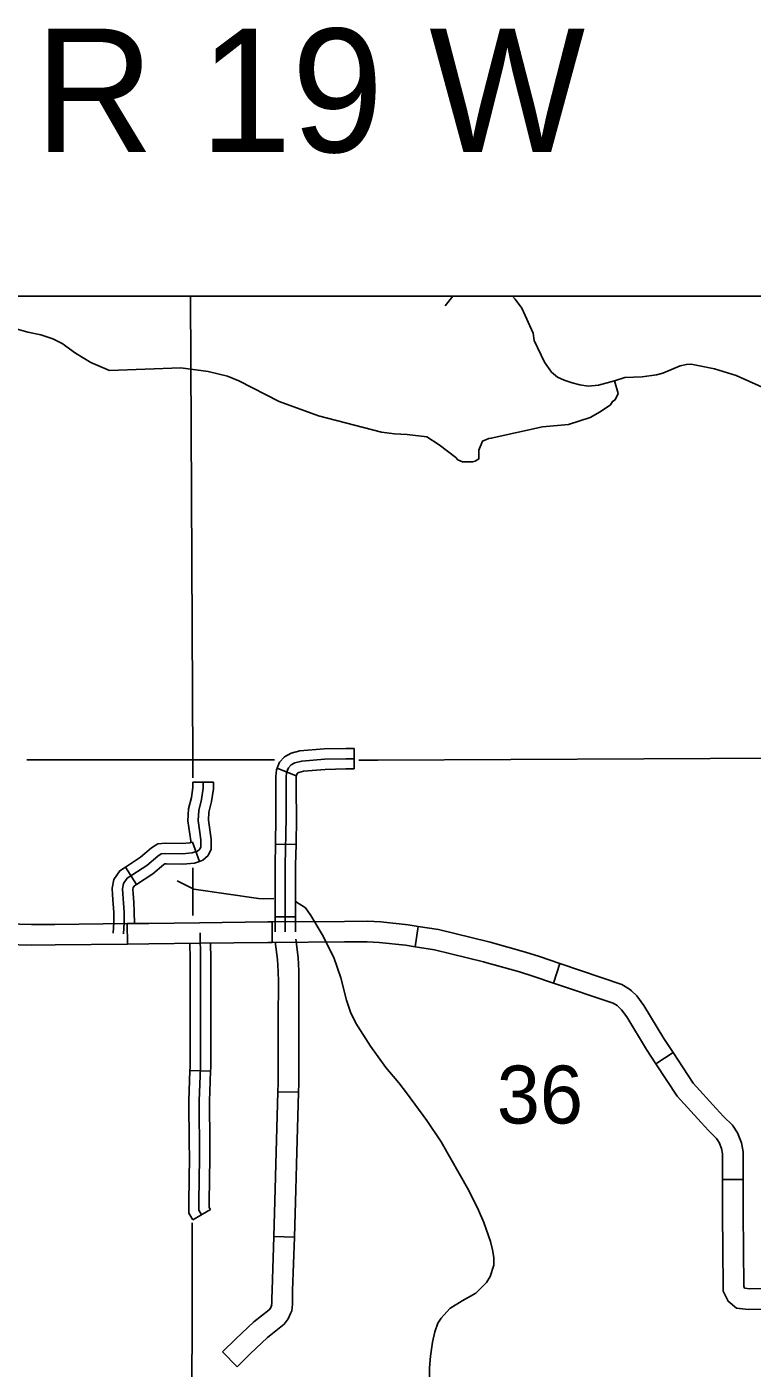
# Model space of a CAD drawing. Extents: x 1374139 to 1377472, y 1168351 to 1170484.
# Drawn here: x 1376212.1 to 1376317.9, y 1169423.1 to 1169618.7 of the extents above; entities that cross this region are included whole.
import ezdxf

# ---------------------------------------------------------------- set-up
doc = ezdxf.new("R2010")
doc.units = 0
doc.layers.add('26', color=7, linetype='Continuous')
doc.layers.add('Default', color=7, linetype='Continuous')

msp = doc.modelspace()

# ---------------------------------------------------------------- linework, layer by layer
at = {"layer": '26'}
msp.add_lwpolyline([(1375090, 1169579.43), (1376597.43, 1169579.43), (1376597.43, 1168653.79), (1375090, 1168653.79)], close=True, dxfattribs=at)
at = {"layer": 'Default'}
for p, q in [((1376259.85, 1169513.47), (1376259.85, 1169510.47)), ((1376248.62, 1169510.61), (1376251.38, 1169509.45)), ((1376236.32, 1169508.53), (1376239.32, 1169508.53)), ((1376236.26, 1169499.82), (1376237.28, 1169497)), ((1376248.36, 1169499.51), (1376251.36, 1169499.45)), ((1376226.48, 1169496.15), (1376228.12, 1169493.64)), ((1376226.78, 1169484.92), (1376226.75, 1169487.92)), ((1376247.88, 1169488.19), (1376247.89, 1169485.19)), ((1376248.3, 1169488.92), (1376251.3, 1169488.92)), ((1376268.73, 1169484.54), (1376269.19, 1169487.51)), ((1376288.88, 1169479.26), (1376289.84, 1169482.1)), ((1376298.2, 1169475.96), (1376298.2, 1169475.96)), ((1376306.35, 1169469.11), (1376303.84, 1169467.47)), ((1376238.9, 1169466.42), (1376235.9, 1169466.52)), ((1376251.72, 1169463.32), (1376248.72, 1169463.4)), ((1376313.55, 1169450.6), (1376316.55, 1169450.6)), ((1376238.89, 1169446.21), (1376236.3, 1169444.71)), ((1376248.12, 1169442.3), (1376251.12, 1169442.21)), ((1376242.76, 1169423.31), (1376240.66, 1169425.46))]:
    msp.add_line(p, q, dxfattribs=at)
for points in [[(1376189.37, 1169579.43), (1376189.85, 1169578.94), (1376190.99, 1169578.05), (1376193.26, 1169576.64), (1376196.35, 1169575.17), (1376199.24, 1169574.72), (1376200.61, 1169575.03), (1376204.19, 1169576.64), (1376205.62, 1169576.82), (1376208.02, 1169576.09), (1376210.23, 1169574.74), (1376212.26, 1169574.15), (1376214.15, 1169573.79), (1376215.9, 1169573.19), (1376217.26, 1169572.53), (1376219.19, 1169571.11), (1376221.42, 1169569.76), (1376224.16, 1169568.6), (1376234.58, 1169568.95), (1376238.53, 1169568.43), (1376241.35, 1169567.73)], [(1376235.99, 1169579.43), (1376236.34, 1169511.81)], [(1376274.24, 1169579.43), (1376273.09, 1169578)], [(1376282.92, 1169579.43), (1376283.32, 1169578.99), (1376284.27, 1169577.65), (1376285.94, 1169574.02), (1376286.1, 1169572.94), (1376287.58, 1169569.77), (1376288.59, 1169568.35), (1376289.49, 1169567.61), (1376290.46, 1169567.16), (1376291.6, 1169566.78), (1376292.75, 1169566.47), (1376293.97, 1169566.28), (1376295.47, 1169566.44), (1376297.79, 1169567.05), (1376299.32, 1169567.57), (1376301.81, 1169567.65), (1376303.94, 1169567.96), (1376304.84, 1169568.2), (1376307.39, 1169569.28), (1376308.28, 1169569.47), (1376308.96, 1169569.52), (1376312.4, 1169568.8), (1376315.56, 1169567.86), (1376320.63, 1169565.55)], [(1376241.35, 1169567.73), (1376243, 1169567.06), (1376248.89, 1169564.06), (1376254.63, 1169561.96), (1376263.84, 1169559.58), (1376265.7, 1169559.32), (1376267.55, 1169559.22), (1376270.41, 1169558.9), (1376272.25, 1169557.76), (1376274.65, 1169555.87)], [(1376274.65, 1169555.87), (1376274.95, 1169555.54), (1376275.61, 1169555.26), (1376277.11, 1169555.24), (1376277.49, 1169555.35), (1376278, 1169555.68), (1376278.03, 1169556.98), (1376278.54, 1169558.28), (1376279.47, 1169558.68), (1376279.83, 1169558.69), (1376287.32, 1169560.37), (1376291.07, 1169560.68), (1376294.26, 1169561.74), (1376295.72, 1169562.53), (1376297.21, 1169563.59), (1376297.52, 1169564.06), (1376297.88, 1169564.29), (1376298.31, 1169565.22), (1376297.79, 1169567.05)], [(1376259.85, 1169513.47), (1376258.61, 1169513.47), (1376255.45, 1169513.4), (1376251.94, 1169513.1), (1376250.64, 1169512.78), (1376249.7, 1169512.24), (1376248.97, 1169511.45), (1376248.62, 1169510.61)], [(1376212.11, 1169511.82), (1376236.34, 1169511.81)], [(1376236.34, 1169511.81), (1376236.34, 1169509.18)], [(1376236.34, 1169511.81), (1376245.53, 1169511.78), (1376248.22, 1169511.78)], [(1376259.85, 1169511.97), (1376258.62, 1169511.97), (1376255.53, 1169511.9), (1376252.19, 1169511.62), (1376251.2, 1169511.37), (1376250.64, 1169511.05), (1376250.25, 1169510.63), (1376249.97, 1169509.96), (1376249.9, 1169509.29), (1376249.9, 1169507.39), (1376249.94, 1169503.35), (1376249.8, 1169496.45), (1376249.8, 1169490.23), (1376249.8, 1169486.7)], [(1376260.51, 1169511.77), (1376263.31, 1169511.76), (1376340.84, 1169512.14)], [(1376248.62, 1169510.61), (1376248.5, 1169510.34), (1376248.4, 1169509.37), (1376248.4, 1169507.39), (1376248.44, 1169503.36), (1376248.36, 1169499.51)], [(1376251.44, 1169509.58), (1376251.4, 1169509.21), (1376251.4, 1169507.4), (1376251.44, 1169503.34), (1376251.36, 1169499.45)], [(1376259.85, 1169510.47), (1376258.64, 1169510.47), (1376255.61, 1169510.4), (1376252.43, 1169510.13), (1376251.76, 1169509.96), (1376251.58, 1169509.86), (1376251.54, 1169509.81), (1376251.38, 1169509.45)], [(1376237.82, 1169508.53), (1376237.82, 1169507.68), (1376237.57, 1169506.03), (1376237.18, 1169504.41), (1376237.08, 1169502.97), (1376237.5, 1169500.12), (1376237.5, 1169499.13), (1376237.32, 1169498.78), (1376237.01, 1169498.5), (1376236.23, 1169498.22), (1376234.79, 1169498.08), (1376232.4, 1169498.15), (1376231.7, 1169498.08), (1376231.21, 1169497.76), (1376229.59, 1169496.39), (1376226.74, 1169494.53), (1376226.21, 1169493.75), (1376226.07, 1169492.98), (1376226.11, 1169492.24), (1376226.21, 1169490.9), (1376226.28, 1169489.6), (1376226.32, 1169488.09), (1376226.22, 1169486.41)], [(1376236.32, 1169508.53), (1376236.32, 1169507.79), (1376236.1, 1169506.31), (1376235.7, 1169504.64), (1376235.57, 1169502.91), (1376236, 1169500.01), (1376236, 1169499.73), (1376236.26, 1169499.82)], [(1376239.32, 1169508.53), (1376239.32, 1169507.57), (1376239.05, 1169505.74), (1376238.67, 1169504.18), (1376238.59, 1169503.02), (1376239, 1169500.23), (1376239, 1169498.78), (1376238.54, 1169497.85), (1376237.79, 1169497.19), (1376237.28, 1169497)], [(1376236.26, 1169499.82), (1376235.9, 1169499.69), (1376234.74, 1169499.58), (1376232.35, 1169499.65), (1376231.19, 1169499.53), (1376230.31, 1169498.97), (1376228.69, 1169497.59), (1376226.48, 1169496.15)], [(1376248.36, 1169499.51), (1376248.3, 1169496.47), (1376248.3, 1169490.23), (1376248.3, 1169488.92)], [(1376251.36, 1169499.45), (1376251.3, 1169496.44), (1376251.3, 1169490.23), (1376251.3, 1169488.92)], [(1376226.48, 1169496.15), (1376225.67, 1169495.62), (1376224.79, 1169494.33), (1376224.57, 1169493.08), (1376224.61, 1169492.14), (1376224.72, 1169490.8), (1376224.79, 1169489.54), (1376224.82, 1169488.12), (1376224.72, 1169486.51)], [(1376237.28, 1169497), (1376236.57, 1169496.74), (1376234.84, 1169496.58), (1376232.46, 1169496.65), (1376232.21, 1169496.62), (1376232.1, 1169496.55), (1376230.49, 1169495.19), (1376228.12, 1169493.64)], [(1376236.31, 1169496.03), (1376236.3, 1169489.08)], [(1376228.12, 1169493.64), (1376227.81, 1169493.43), (1376227.63, 1169493.17), (1376227.58, 1169492.88), (1376227.61, 1169492.33), (1376227.71, 1169491), (1376227.78, 1169489.66), (1376227.82, 1169487.93)], [(1376234.02, 1169494.14), (1376236.45, 1169492.94), (1376245.9, 1169491.6), (1376246.56, 1169491.53), (1376248.11, 1169491.59)], [(1376251.3, 1169491.16), (1376252.75, 1169490.2), (1376253.51, 1169489.1), (1376255.15, 1169486.33), (1376256.86, 1169482.99), (1376257.88, 1169480), (1376258.71, 1169476.74), (1376259.32, 1169474.99), (1376260.09, 1169473.39), (1376262.24, 1169470.03), (1376264.48, 1169466.94), (1376266.35, 1169464.71), (1376267.45, 1169463.22)], [(1376216.19, 1169487.81), (1376212.77, 1169487.78), (1376205.69, 1169487.99)], [(1376226.75, 1169487.92), (1376216.19, 1169487.81)], [(1376226.75, 1169487.92), (1376229.88, 1169487.95), (1376237.3, 1169488.05)], [(1376237.3, 1169488.05), (1376247.24, 1169488.19), (1376247.88, 1169488.19)], [(1376258.44, 1169488.24), (1376247.88, 1169488.19)], [(1376248.3, 1169488.92), (1376248.3, 1169486.7)], [(1376251.3, 1169488.92), (1376251.3, 1169486.7)], [(1376269.19, 1169487.51), (1376267.71, 1169487.74), (1376263.71, 1169488.19), (1376261.8, 1169488.26), (1376258.44, 1169488.24)], [(1376237.6, 1169445.46), (1376237.21, 1169446.13), (1376237.21, 1169447.36), (1376237.31, 1169453.83), (1376237.24, 1169462.06), (1376237.42, 1169466.92), (1376237.45, 1169473.92), (1376237.42, 1169482.78), (1376237.39, 1169486.56)], [(1376269.19, 1169487.51), (1376272.13, 1169487.05), (1376279.45, 1169485.27), (1376279.67, 1169485.2)], [(1376205.6, 1169484.99), (1376212.74, 1169484.78), (1376216.22, 1169484.81)], [(1376216.22, 1169484.81), (1376226.78, 1169484.92)], [(1376226.78, 1169484.92), (1376229.91, 1169484.95), (1376237.34, 1169485.05)], [(1376235.94, 1169477.02), (1376235.92, 1169482.77), (1376235.9, 1169485.03)], [(1376237.34, 1169485.05), (1376247.27, 1169485.19), (1376247.89, 1169485.19)], [(1376238.94, 1169477.03), (1376238.92, 1169482.79), (1376238.9, 1169485.08)], [(1376247.89, 1169485.19), (1376258.45, 1169485.24)], [(1376248.77, 1169473.93), (1376248.79, 1169479.46), (1376248.77, 1169480.94), (1376248.66, 1169482.71), (1376248.33, 1169485.26)], [(1376251.77, 1169473.92), (1376251.79, 1169479.47), (1376251.77, 1169481.05), (1376251.65, 1169483), (1376251.31, 1169485.65)], [(1376258.45, 1169485.24), (1376261.75, 1169485.26), (1376263.48, 1169485.19), (1376267.31, 1169484.76), (1376268.73, 1169484.54)], [(1376268.73, 1169484.54), (1376271.54, 1169484.1), (1376278.69, 1169482.36), (1376278.86, 1169482.31)], [(1376279.67, 1169485.2), (1376284.83, 1169483.77), (1376286.84, 1169483.12), (1376289.84, 1169482.1)], [(1376278.86, 1169482.31), (1376283.96, 1169480.9), (1376285.89, 1169480.27), (1376288.88, 1169479.26)], [(1376289.84, 1169482.1), (1376298.87, 1169479.06), (1376300, 1169478.38), (1376300.27, 1169478.12)], [(1376298.2, 1169475.96), (1376298.17, 1169475.98), (1376297.61, 1169476.32), (1376288.88, 1169479.26)], [(1376300.27, 1169478.12), (1376301.05, 1169477.37), (1376302.08, 1169476), (1376305.01, 1169471.16), (1376306.35, 1169469.11)], [(1376235.9, 1169466.52), (1376235.92, 1169466.95), (1376235.95, 1169473.92), (1376235.94, 1169477.02)], [(1376238.9, 1169466.42), (1376238.92, 1169466.89), (1376238.95, 1169473.92), (1376238.94, 1169477.03)], [(1376303.84, 1169467.47), (1376302.47, 1169469.56), (1376299.59, 1169474.32), (1376298.8, 1169475.37), (1376298.2, 1169475.96)], [(1376248.72, 1169463.4), (1376248.75, 1169464.63), (1376248.77, 1169473.93)], [(1376251.72, 1169463.32), (1376251.75, 1169464.59), (1376251.77, 1169473.92)], [(1376306.35, 1169469.11), (1376309.29, 1169464.63), (1376312.63, 1169460.96)], [(1376235.8, 1169455.9), (1376235.74, 1169462.08), (1376235.9, 1169466.52)], [(1376238.8, 1169455.93), (1376238.74, 1169462.04), (1376238.9, 1169466.42)], [(1376303.84, 1169467.47), (1376306.91, 1169462.78), (1376310.41, 1169458.94)], [(1376248.72, 1169463.4), (1376248.43, 1169452.85)], [(1376251.43, 1169452.77), (1376251.72, 1169463.32)], [(1376267.45, 1169463.22), (1376270.43, 1169459.23), (1376272.51, 1169456.08), (1376276.58, 1169448.99), (1376277.99, 1169446.12), (1376278.75, 1169444.35), (1376279.72, 1169441.57), (1376280.02, 1169440.37), (1376280.18, 1169439.21), (1376280.21, 1169438.11), (1376279.66, 1169436.48), (1376279.12, 1169435.57), (1376277.59, 1169434.01), (1376275.57, 1169432.93), (1376273.79, 1169431.81), (1376272.52, 1169430.39), (1376272.05, 1169429.64), (1376271.58, 1169428.39), (1376271.25, 1169426.88), (1376270.95, 1169424.85), (1376270.82, 1169423.14), (1376270.81, 1169419.36)], [(1376312.63, 1169460.96), (1376313.67, 1169459.81), (1376314.98, 1169458.51), (1376315.75, 1169457.42), (1376316.3, 1169455.97), (1376316.55, 1169454.62), (1376316.55, 1169450.6)], [(1376310.41, 1169458.94), (1376311.5, 1169457.74), (1376312.68, 1169456.57), (1376313.08, 1169456), (1376313.4, 1169455.15), (1376313.55, 1169454.34), (1376313.55, 1169450.6)], [(1376236.3, 1169444.71), (1376235.71, 1169445.72), (1376235.71, 1169447.37), (1376235.81, 1169453.84), (1376235.8, 1169455.9)], [(1376238.89, 1169446.21), (1376238.71, 1169446.53), (1376238.71, 1169447.34), (1376238.81, 1169453.82), (1376238.8, 1169455.93)], [(1376248.43, 1169452.85), (1376248.33, 1169449.19), (1376248.12, 1169442.3)], [(1376251.12, 1169442.21), (1376251.33, 1169449.11), (1376251.43, 1169452.77)], [(1376313.6, 1169440.03), (1376313.55, 1169446), (1376313.55, 1169450.6)], [(1376316.55, 1169450.6), (1376316.55, 1169446.01), (1376316.6, 1169440.06)], [(1376236.22, 1169444.29), (1376236.16, 1169405.96)], [(1376247.8, 1169432.24), (1376247.84, 1169432.59), (1376247.84, 1169433.27), (1376247.88, 1169434.49), (1376248.12, 1169442.3)], [(1376250.58, 1169431.09), (1376250.74, 1169431.44), (1376250.84, 1169432.43), (1376250.84, 1169433.23), (1376250.87, 1169434.4), (1376251.12, 1169442.21)], [(1376319.63, 1169431.69), (1376317.34, 1169431.67), (1376315.59, 1169431.86), (1376314.38, 1169432.86), (1376313.65, 1169434.3), (1376313.63, 1169435.35), (1376313.6, 1169440.03)], [(1376316.6, 1169440.06), (1376316.63, 1169435.39), (1376316.64, 1169435.05), (1376316.77, 1169434.78), (1376316.81, 1169434.75), (1376317.49, 1169434.67), (1376319.61, 1169434.69)], [(1376240.66, 1169425.46), (1376242.6, 1169427.36), (1376245.23, 1169429.85), (1376247.44, 1169431.59), (1376247.62, 1169431.83), (1376247.84, 1169432.33)], [(1376242.76, 1169423.31), (1376244.68, 1169425.2), (1376247.19, 1169427.58), (1376249.62, 1169429.49), (1376250.22, 1169430.31), (1376250.58, 1169431.09)]]:
    msp.add_lwpolyline(points, dxfattribs=at)

# ---------------------------------------------------------------- texts
for s, height, p in [('R 19 W', 18, (1376213.26, 1169600.42)), ('36', 8.448, (1376280.64, 1169458.77))]:
    msp.add_text(s, height=height, dxfattribs=at).set_placement(p)

doc.saveas('drawing.dxf')
